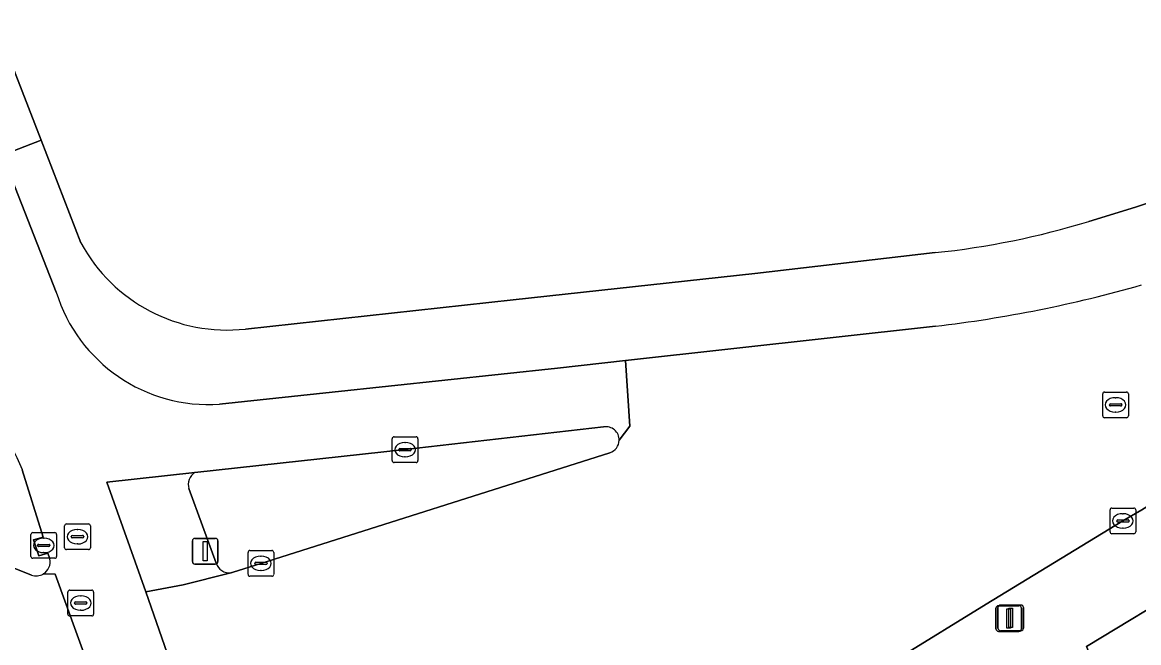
# Model space of a CAD drawing. Extents: x 159680 to 160786, y 387323 to 388340.
# Drawn here: x 159806.71 to 159850.1, y 387781.89 to 387806 of the extents above; entities that cross this region are included whole.
import ezdxf

# ---------------------------------------------------------------- set-up
doc = ezdxf.new("R2010")
doc.units = 0
for name, color, linetype in [('IMGEO_Erf', 7, 'Continuous'), ('IMGEO_Fietspad_gesloten', 7, 'Continuous'), ('IMGEO_Groenvoorziening', 7, 'Continuous'), ('IMGEO_Kolk', 7, 'Continuous'), ('IMGEO_Lichtmast', 7, 'Continuous'), ('IMGEO_Rijbaan_lokaal_gesloten', 7, 'Continuous'), ('IMGEO_Rijbaan_regionaal_gesloten', 7, 'Continuous'), ('IMGEO_Rioolput', 7, 'Continuous'), ('IMGEO_Verkeerseiland_groen', 7, 'Continuous'), ('IMGEO_Verkeerseiland_open', 7, 'Continuous'), ('IMGEO_Verkeersregelinstallatiepaal', 7, 'Continuous'), ('IMGEO_Voetpad_open', 7, 'Continuous')]:
    doc.layers.add(name, color=color, linetype=linetype)

msp = doc.modelspace()

# ---------------------------------------------------------------- linework, layer by layer
at = {"layer": 'IMGEO_Erf'}
for points in [[(159802.446, 387814.304), (159807.443, 387801.424), (159808.993, 387797.428)], [(159848.161, 387798.261), (159849.969, 387798.811), (159851.654, 387799.389)], [(159815.382, 387794.08), (159825.793, 387795.216), (159835.176, 387796.241), (159842.189, 387797.049)]]:
    msp.add_lwpolyline(points, dxfattribs=at)
for centre, radius, start, end in [((159838.823, 387828.952), 32.08, 276.0222, 286.9222), ((159814.672, 387800.494), 6.454, 208.3685, 276.3201)]:
    msp.add_arc(centre, radius, start, end, dxfattribs=at)
at = {"layer": 'IMGEO_Fietspad_gesloten'}
for points in [[(159808.029, 387795.516), (159805.947, 387800.838), (159803.292, 387799.799), (159804.571, 387796.6), (159798.725, 387794.181), (159799.97, 387790.982)], [(159829.909, 387789.755), (159830.321, 387790.308), (159830.149, 387792.856), (159827.515, 387792.565), (159814.382, 387791.156)], [(159828.742, 387775.391), (159820.605, 387769.254), (159819.018, 387767.816), (159817.608, 387766.383), (159816.356, 387770.146), (159814.528, 387775.266), (159813.691, 387777.609), (159811.508, 387783.859), (159809.996, 387788.123), (159813.423, 387788.504), (159821.587, 387789.391), (159829.304, 387790.272)], [(159806.714, 387788.605), (159807.519, 387785.992), (159807.149, 387785.888), (159807.359, 387785.268), (159807.71, 387785.365), (159807.784, 387785.148)], [(159807.527, 387784.558), (159807.986, 387784.547), (159810.979, 387776.296), (159811.036, 387776.184), (159811.568, 387774.651), (159814.297, 387766.691), (159815.003, 387765.276)]]:
    msp.add_lwpolyline(points, dxfattribs=at)
for centre, radius, start, end in [((159813.961, 387797.351), 6.209, 197.1878, 273.8893), ((159801.953, 387786.904), 5.056, 19.6595, 109.048), ((159829.394, 387789.765), 0.515, 358.9283, 100.0409), ((159807.245, 387785.032), 0.551, 300.7407, 12.184)]:
    msp.add_arc(centre, radius, start, end, dxfattribs=at)
at = {"layer": 'IMGEO_Groenvoorziening'}
msp.add_lwpolyline([(159887.85, 387789.101), (159884.834, 387796.943), (159852.103, 387784.175), (159848.069, 387781.74), (159851.074, 387774.741)], close=True, dxfattribs=at)
at = {"layer": 'IMGEO_Kolk'}
for p, q in [((159821.086, 387788.965), (159821.086, 387789.817)), ((159821.161, 387789.891), (159822.013, 387789.891)), ((159821.574, 387789.671), (159821.599, 387789.671)), ((159822.087, 387789.817), (159822.087, 387788.965)), ((159821.345, 387789.385), (159821.345, 387789.397)), ((159821.783, 387789.348), (159821.385, 387789.348)), ((159821.388, 387789.434), (159821.786, 387789.434)), ((159821.829, 387789.397), (159821.829, 387789.385)), ((159822.013, 387788.891), (159821.161, 387788.891)), ((159821.597, 387789.111), (159821.572, 387789.111)), ((159848.984, 387786.196), (159848.984, 387787.048)), ((159849.059, 387787.122), (159849.911, 387787.122)), ((159849.985, 387787.048), (159849.985, 387786.196)), ((159849.243, 387786.616), (159849.243, 387786.628)), ((159849.681, 387786.579), (159849.283, 387786.579)), ((159849.286, 387786.665), (159849.684, 387786.665)), ((159849.472, 387786.902), (159849.497, 387786.902)), ((159849.727, 387786.628), (159849.727, 387786.616)), ((159849.911, 387786.122), (159849.059, 387786.122)), ((159849.495, 387786.342), (159849.47, 387786.342)), ((159815.486, 387784.545), (159815.486, 387785.397)), ((159815.561, 387785.471), (159816.413, 387785.471)), ((159815.974, 387785.251), (159815.999, 387785.251)), ((159816.487, 387785.397), (159816.487, 387784.545)), ((159815.745, 387784.965), (159815.745, 387784.977)), ((159816.183, 387784.928), (159815.785, 387784.928)), ((159815.788, 387785.014), (159816.186, 387785.014)), ((159816.229, 387784.977), (159816.229, 387784.965)), ((159816.413, 387784.471), (159815.561, 387784.471)), ((159815.997, 387784.691), (159815.972, 387784.691))]:
    msp.add_line(p, q, dxfattribs=at)
for points in [[(159821.086, 387788.965), (159821.086, 387789.817)], [(159821.161, 387789.891), (159822.013, 387789.891)], [(159822.087, 387789.817), (159822.087, 387788.965)], [(159822.013, 387788.891), (159821.161, 387788.891)], [(159848.984, 387786.196), (159848.984, 387787.048)], [(159849.059, 387787.122), (159849.911, 387787.122)], [(159849.985, 387787.048), (159849.985, 387786.196)], [(159849.911, 387786.122), (159849.059, 387786.122)], [(159815.486, 387784.545), (159815.486, 387785.397)], [(159815.561, 387785.471), (159816.413, 387785.471)], [(159816.487, 387785.397), (159816.487, 387784.545)], [(159816.413, 387784.471), (159815.561, 387784.471)]]:
    msp.add_lwpolyline(points, dxfattribs=at)
for centre, radius, start, end in [((159821.163, 387789.815), 0.0765, 91.552, 178.448), ((159821.163, 387789.815), 0.0765, 91.552, 178.448), ((159822.011, 387789.815), 0.0765, 1.552, 88.448), ((159822.011, 387789.815), 0.0765, 1.552, 88.448), ((159821.385, 387789.394), 0.0403, 85.8775, 175.7526), ((159821.382, 387789.384), 0.0366, 178.938, 274.7102), ((159821.786, 387789.391), 0.043, 264.8664, 352.4533), ((159821.79, 387789.396), 0.0386, 1.7309, 96.639), ((159821.163, 387788.967), 0.0765, 181.552, 268.448), ((159821.163, 387788.967), 0.0765, 181.552, 268.448), ((159822.011, 387788.967), 0.0765, 271.552, 358.448), ((159822.011, 387788.967), 0.0765, 271.552, 358.448), ((159849.061, 387787.046), 0.0765, 91.552, 178.448), ((159849.061, 387787.046), 0.0765, 91.552, 178.448), ((159849.909, 387787.046), 0.0765, 1.552, 88.448), ((159849.909, 387787.046), 0.0765, 1.552, 88.448), ((159849.283, 387786.625), 0.0403, 85.8775, 175.7526), ((159849.28, 387786.615), 0.0366, 178.938, 274.7102), ((159849.684, 387786.622), 0.043, 264.8664, 352.4533), ((159849.688, 387786.627), 0.0386, 1.7309, 96.639), ((159849.061, 387786.198), 0.0765, 181.552, 268.448), ((159849.061, 387786.198), 0.0765, 181.552, 268.448), ((159849.909, 387786.198), 0.0765, 271.552, 358.448), ((159849.909, 387786.198), 0.0765, 271.552, 358.448), ((159815.563, 387785.395), 0.0765, 91.552, 178.448), ((159815.563, 387785.395), 0.0765, 91.552, 178.448), ((159816.411, 387785.395), 0.0765, 1.552, 88.448), ((159816.411, 387785.395), 0.0765, 1.552, 88.448), ((159815.785, 387784.974), 0.0403, 85.8775, 175.7526), ((159815.782, 387784.964), 0.0366, 178.938, 274.7102), ((159816.186, 387784.971), 0.043, 264.8664, 352.4533), ((159816.19, 387784.976), 0.0386, 1.7309, 96.639), ((159815.563, 387784.547), 0.0765, 181.552, 268.448), ((159815.563, 387784.547), 0.0765, 181.552, 268.448), ((159816.411, 387784.547), 0.0765, 271.552, 358.448), ((159816.411, 387784.547), 0.0765, 271.552, 358.448)]:
    msp.add_arc(centre, radius, start, end, dxfattribs=at)
for centre, major_axis, ratio, start_param, end_param in [((159821.573, 387789.391), (-0.387, 0.002), 0.722429, 4.712389, 7.853982), ((159821.598, 387789.391), (-0.39, 0.002), 0.717154, 1.570796, 4.712389), ((159849.471, 387786.622), (-0.387, 0.002), 0.722429, 4.712389, 7.853982), ((159849.496, 387786.622), (-0.39, 0.002), 0.717154, 1.570796, 4.712389), ((159815.973, 387784.971), (-0.387, 0.002), 0.722429, 4.712389, 7.853982), ((159815.998, 387784.971), (-0.39, 0.002), 0.717154, 1.570796, 4.712389)]:
    msp.add_ellipse(centre, major_axis=major_axis, ratio=ratio, start_param=start_param, end_param=end_param, dxfattribs=at)
at = {"layer": 'IMGEO_Lichtmast'}
for p, q in [((159844.552, 387782.427), (159844.552, 387783.227)), ((159844.552, 387783.227), (159844.552, 387782.427)), ((159844.629, 387782.452), (159844.629, 387783.252)), ((159844.629, 387783.252), (159844.629, 387782.452)), ((159844.652, 387783.327), (159845.442, 387783.327)), ((159845.442, 387783.327), (159844.652, 387783.327)), ((159844.729, 387783.352), (159845.519, 387783.352)), ((159845.519, 387783.352), (159844.729, 387783.352)), ((159845.542, 387783.227), (159845.542, 387782.427)), ((159845.542, 387782.427), (159845.542, 387783.227)), ((159845.619, 387783.252), (159845.619, 387782.452)), ((159845.619, 387782.452), (159845.619, 387783.252)), ((159845.442, 387782.327), (159844.652, 387782.327)), ((159844.652, 387782.327), (159845.442, 387782.327)), ((159845.519, 387782.352), (159844.729, 387782.352)), ((159844.729, 387782.352), (159845.519, 387782.352))]:
    msp.add_line(p, q, dxfattribs=at)
for points in [[(159844.972, 387783.202), (159845.122, 387783.202), (159845.122, 387782.452), (159844.972, 387782.452), (159844.972, 387783.202)], [(159845.049, 387783.227), (159845.199, 387783.227), (159845.199, 387782.477), (159845.049, 387782.477), (159845.049, 387783.227)]]:
    msp.add_lwpolyline(points, dxfattribs=at)
for centre, start, end in [((159844.652, 387783.227), 90, 180), ((159844.652, 387783.227), 90, 180), ((159844.729, 387783.252), 90, 180), ((159844.729, 387783.252), 90, 180), ((159845.442, 387783.227), 0, 90), ((159845.442, 387783.227), 360, 90), ((159845.519, 387783.252), 0, 90), ((159845.519, 387783.252), 360, 90), ((159844.652, 387782.427), 180, 270), ((159844.652, 387782.427), 180, 270), ((159844.729, 387782.452), 180, 270), ((159844.729, 387782.452), 180, 270), ((159845.442, 387782.427), 270, 0), ((159845.442, 387782.427), 270, 0), ((159845.519, 387782.452), 270, 0), ((159845.519, 387782.452), 270, 0)]:
    msp.add_arc(centre, 0.1, start, end, dxfattribs=at)
at = {"layer": 'IMGEO_Rijbaan_lokaal_gesloten'}
for points in [[(159842.198, 387794.189), (159830.149, 387792.856), (159830.321, 387790.308), (159829.909, 387789.755)], [(159829.543, 387789.271), (159815.987, 387784.971), (159814.902, 387784.624), (159814.76, 387784.588), (159812.958, 387784.139), (159811.508, 387783.859), (159813.691, 387777.609), (159817.027, 387778.701), (159825.328, 387781.411)], [(159828.926, 387775.861), (159829.48, 387775.93), (159831.047, 387773.947), (159838.282, 387779.58), (159839.919, 387780.743), (159840.766, 387781.286), (159844.166, 387783.389), (159849.485, 387786.622), (159850.217, 387787.047), (159850.661, 387787.323), (159851.392, 387787.722)]]:
    msp.add_lwpolyline(points, dxfattribs=at)
for centre, radius, start, end in [((159836.225, 387844.85), 51.012, 276.7244, 285.9092), ((159829.393, 387789.765), 0.516, 286.8976, 358.9094)]:
    msp.add_arc(centre, radius, start, end, dxfattribs=at)
at = {"layer": 'IMGEO_Rijbaan_regionaal_gesloten'}
for points in [[(159807.069, 387784.513), (159806.134, 387784.889)], [(159810.979, 387776.296), (159807.986, 387784.547), (159807.527, 387784.558)]]:
    msp.add_lwpolyline(points, dxfattribs=at)
msp.add_arc((159807.249, 387785.029), 0.547, 250.7376, 300.4854, dxfattribs=at)
at = {"layer": 'IMGEO_Rioolput'}
for p, q in [((159848.699, 387790.706), (159848.699, 387791.558)), ((159848.774, 387791.632), (159849.626, 387791.632)), ((159849.187, 387791.412), (159849.212, 387791.412)), ((159849.7, 387791.558), (159849.7, 387790.706)), ((159848.958, 387791.126), (159848.958, 387791.138)), ((159849.396, 387791.089), (159848.998, 387791.089)), ((159849.001, 387791.175), (159849.399, 387791.175)), ((159849.442, 387791.138), (159849.442, 387791.126)), ((159849.626, 387790.632), (159848.774, 387790.632)), ((159849.21, 387790.852), (159849.185, 387790.852)), ((159807.12, 387786.168), (159807.972, 387786.168)), ((159808.358, 387785.581), (159808.358, 387786.433)), ((159808.433, 387786.507), (159809.285, 387786.507)), ((159808.846, 387786.287), (159808.871, 387786.287)), ((159809.359, 387786.433), (159809.359, 387785.581)), ((159807.045, 387785.242), (159807.045, 387786.094)), ((159807.304, 387785.662), (159807.304, 387785.674)), ((159807.347, 387785.711), (159807.745, 387785.711)), ((159807.533, 387785.948), (159807.558, 387785.948)), ((159807.788, 387785.674), (159807.788, 387785.662)), ((159808.046, 387786.094), (159808.046, 387785.242)), ((159808.617, 387786.001), (159808.617, 387786.013)), ((159809.055, 387785.964), (159808.657, 387785.964)), ((159808.66, 387786.05), (159809.058, 387786.05)), ((159808.869, 387785.727), (159808.844, 387785.727)), ((159809.101, 387786.013), (159809.101, 387786.001)), ((159807.742, 387785.625), (159807.344, 387785.625)), ((159807.556, 387785.388), (159807.531, 387785.388)), ((159809.285, 387785.507), (159808.433, 387785.507)), ((159807.972, 387785.168), (159807.12, 387785.168)), ((159808.482, 387783.003), (159808.482, 387783.855)), ((159808.557, 387783.929), (159809.409, 387783.929)), ((159808.97, 387783.709), (159808.995, 387783.709)), ((159809.483, 387783.855), (159809.483, 387783.003)), ((159808.741, 387783.423), (159808.741, 387783.435)), ((159809.179, 387783.386), (159808.781, 387783.386)), ((159808.784, 387783.472), (159809.182, 387783.472)), ((159808.993, 387783.149), (159808.968, 387783.149)), ((159809.225, 387783.435), (159809.225, 387783.423)), ((159809.409, 387782.929), (159808.557, 387782.929))]:
    msp.add_line(p, q, dxfattribs=at)
for points in [[(159848.699, 387790.706), (159848.699, 387791.558)], [(159848.774, 387791.632), (159849.626, 387791.632)], [(159849.7, 387791.558), (159849.7, 387790.706)], [(159849.626, 387790.632), (159848.774, 387790.632)], [(159807.12, 387786.168), (159807.972, 387786.168)], [(159808.358, 387785.581), (159808.358, 387786.433)], [(159808.433, 387786.507), (159809.285, 387786.507)], [(159809.359, 387786.433), (159809.359, 387785.581)], [(159807.045, 387785.242), (159807.045, 387786.094)], [(159808.046, 387786.094), (159808.046, 387785.242)], [(159809.285, 387785.507), (159808.433, 387785.507)], [(159807.972, 387785.168), (159807.12, 387785.168)], [(159808.482, 387783.003), (159808.482, 387783.855)], [(159808.557, 387783.929), (159809.409, 387783.929)], [(159809.483, 387783.855), (159809.483, 387783.003)], [(159809.409, 387782.929), (159808.557, 387782.929)]]:
    msp.add_lwpolyline(points, dxfattribs=at)
for centre, radius, start, end in [((159848.776, 387791.556), 0.0765, 91.552, 178.448), ((159848.776, 387791.556), 0.0765, 91.552, 178.448), ((159849.624, 387791.556), 0.0765, 1.552, 88.448), ((159849.624, 387791.556), 0.0765, 1.552, 88.448), ((159848.998, 387791.135), 0.0403, 85.8775, 175.7526), ((159848.995, 387791.125), 0.0366, 178.938, 274.7102), ((159849.399, 387791.132), 0.043, 264.8664, 352.4533), ((159849.403, 387791.137), 0.0386, 1.7309, 96.639), ((159848.776, 387790.708), 0.0765, 181.552, 268.448), ((159848.776, 387790.708), 0.0765, 181.552, 268.448), ((159849.624, 387790.708), 0.0765, 271.552, 358.448), ((159849.624, 387790.708), 0.0765, 271.552, 358.448), ((159807.122, 387786.092), 0.0765, 91.552, 178.448), ((159807.122, 387786.092), 0.0765, 91.552, 178.448), ((159807.97, 387786.092), 0.0765, 1.552, 88.448), ((159807.97, 387786.092), 0.0765, 1.552, 88.448), ((159808.435, 387786.431), 0.0765, 91.552, 178.448), ((159808.435, 387786.431), 0.0765, 91.552, 178.448), ((159809.283, 387786.431), 0.0765, 1.552, 88.448), ((159809.283, 387786.431), 0.0765, 1.552, 88.448), ((159807.344, 387785.671), 0.0403, 85.8775, 175.7526), ((159807.749, 387785.673), 0.0386, 1.7309, 96.639), ((159808.657, 387786.01), 0.0403, 85.8775, 175.7526), ((159808.654, 387786), 0.0366, 178.938, 274.7102), ((159809.058, 387786.007), 0.043, 264.8664, 352.4533), ((159809.062, 387786.012), 0.0386, 1.7309, 96.639), ((159807.122, 387785.244), 0.0765, 181.552, 268.448), ((159807.122, 387785.244), 0.0765, 181.552, 268.448), ((159807.341, 387785.661), 0.0366, 178.938, 274.7102), ((159807.745, 387785.668), 0.043, 264.8664, 352.4533), ((159807.97, 387785.244), 0.0765, 271.552, 358.448), ((159807.97, 387785.244), 0.0765, 271.552, 358.448), ((159808.435, 387785.583), 0.0765, 181.552, 268.448), ((159808.435, 387785.583), 0.0765, 181.552, 268.448), ((159809.283, 387785.583), 0.0765, 271.552, 358.448), ((159809.283, 387785.583), 0.0765, 271.552, 358.448), ((159808.559, 387783.853), 0.0765, 91.552, 178.448), ((159808.559, 387783.853), 0.0765, 91.552, 178.448), ((159809.407, 387783.853), 0.0765, 1.552, 88.448), ((159809.407, 387783.853), 0.0765, 1.552, 88.448), ((159808.781, 387783.432), 0.0403, 85.8775, 175.7526), ((159808.778, 387783.422), 0.0366, 178.938, 274.7102), ((159809.182, 387783.429), 0.043, 264.8664, 352.4533), ((159809.186, 387783.434), 0.0386, 1.7309, 96.639), ((159808.559, 387783.005), 0.0765, 181.552, 268.448), ((159808.559, 387783.005), 0.0765, 181.552, 268.448), ((159809.407, 387783.005), 0.0765, 271.552, 358.448), ((159809.407, 387783.005), 0.0765, 271.552, 358.448)]:
    msp.add_arc(centre, radius, start, end, dxfattribs=at)
for centre, major_axis, ratio, start_param, end_param in [((159849.186, 387791.132), (-0.387, 0.002), 0.722429, 4.712389, 7.853982), ((159849.211, 387791.132), (-0.39, 0.002), 0.717154, 1.570796, 4.712389), ((159808.845, 387786.007), (-0.387, 0.002), 0.722429, 4.712389, 7.853982), ((159808.87, 387786.007), (-0.39, 0.002), 0.717154, 1.570796, 4.712389), ((159807.532, 387785.668), (-0.387, 0.002), 0.722429, 4.712389, 7.853982), ((159807.557, 387785.668), (-0.39, 0.002), 0.717154, 1.570796, 4.712389), ((159808.969, 387783.429), (-0.387, 0.002), 0.722429, 4.712389, 7.853982), ((159808.994, 387783.429), (-0.39, 0.002), 0.717154, 1.570796, 4.712389)]:
    msp.add_ellipse(centre, major_axis=major_axis, ratio=ratio, start_param=start_param, end_param=end_param, dxfattribs=at)
at = {"layer": 'IMGEO_Verkeerseiland_groen'}
for points in [[(159807.784, 387785.148), (159807.71, 387785.365), (159807.359, 387785.268), (159807.149, 387785.888), (159807.519, 387785.992), (159806.714, 387788.605)], [(159806.134, 387784.889), (159807.069, 387784.513)]]:
    msp.add_lwpolyline(points, dxfattribs=at)
for centre, radius, start, end in [((159801.953, 387786.904), 5.056, 19.6595, 109.048), ((159807.245, 387785.032), 0.551, 300.7407, 12.184), ((159807.249, 387785.029), 0.547, 250.7376, 300.4854)]:
    msp.add_arc(centre, radius, start, end, dxfattribs=at)
at = {"layer": 'IMGEO_Verkeerseiland_open'}
for points in [[(159829.304, 387790.272), (159821.587, 387789.391), (159813.423, 387788.504)], [(159814.829, 387784.607), (159814.902, 387784.624), (159815.987, 387784.971), (159829.543, 387789.271)], [(159813.191, 387787.875), (159814.245, 387784.983)]]:
    msp.add_lwpolyline(points, dxfattribs=at)
for centre, radius, start, end in [((159829.394, 387789.765), 0.515, 358.9283, 100.0409), ((159829.393, 387789.765), 0.516, 286.8976, 358.9094), ((159813.685, 387788.05), 0.524, 119.9944, 199.5137), ((159814.763, 387785.146), 0.543, 197.4756, 276.9746)]:
    msp.add_arc(centre, radius, start, end, dxfattribs=at)
at = {"layer": 'IMGEO_Verkeersregelinstallatiepaal'}
for p, q in [((159813.324, 387785.042), (159813.324, 387785.842)), ((159813.324, 387785.842), (159813.324, 387785.042)), ((159813.424, 387785.942), (159814.214, 387785.942)), ((159814.214, 387785.942), (159813.424, 387785.942)), ((159814.314, 387785.842), (159814.314, 387785.042)), ((159814.314, 387785.042), (159814.314, 387785.842)), ((159814.214, 387784.942), (159813.424, 387784.942)), ((159813.424, 387784.942), (159814.214, 387784.942))]:
    msp.add_line(p, q, dxfattribs=at)
msp.add_lwpolyline([(159813.744, 387785.817), (159813.894, 387785.817), (159813.894, 387785.067), (159813.744, 387785.067), (159813.744, 387785.817)], dxfattribs=at)
for centre, start, end in [((159813.424, 387785.842), 90, 180), ((159813.424, 387785.842), 90, 180), ((159814.214, 387785.842), 0, 90), ((159814.214, 387785.842), 360, 90), ((159813.424, 387785.042), 180, 270), ((159813.424, 387785.042), 180, 270), ((159814.214, 387785.042), 270, 0), ((159814.214, 387785.042), 270, 0)]:
    msp.add_arc(centre, 0.1, start, end, dxfattribs=at)
at = {"layer": 'IMGEO_Voetpad_open'}
for points in [[(159798.637, 387819.672), (159802.802, 387808.877), (159805.947, 387800.838), (159807.443, 387801.424), (159802.446, 387814.304)], [(159808.993, 387797.428), (159807.443, 387801.424), (159805.947, 387800.838), (159808.029, 387795.516)], [(159880.407, 387799.243), (159871.972, 387795.937), (159872.655, 387794.127), (159870.067, 387793.127), (159869.348, 387794.92), (159861.835, 387791.989), (159855.16, 387789.388), (159856.085, 387787.023), (159851.793, 387785.348), (159850.661, 387787.323), (159850.217, 387787.047), (159849.485, 387786.622), (159844.166, 387783.389), (159840.766, 387781.286), (159839.919, 387780.743), (159838.282, 387779.58), (159831.047, 387773.947), (159824.096, 387768.535)], [(159851.654, 387799.389), (159849.969, 387798.811), (159848.161, 387798.261)], [(159842.189, 387797.049), (159835.176, 387796.241), (159825.793, 387795.216), (159815.382, 387794.08)], [(159814.382, 387791.156), (159827.515, 387792.565), (159830.149, 387792.856), (159842.198, 387794.189)], [(159813.423, 387788.504), (159809.996, 387788.123), (159811.508, 387783.859), (159812.958, 387784.139), (159814.76, 387784.588), (159814.902, 387784.624), (159814.829, 387784.607)], [(159814.245, 387784.983), (159813.191, 387787.875)]]:
    msp.add_lwpolyline(points, dxfattribs=at)
msp.add_lwpolyline([(159848.069, 387781.74), (159852.103, 387784.175), (159884.834, 387796.943), (159887.85, 387789.101), (159851.074, 387774.741)], close=True, dxfattribs=at)
for centre, radius, start, end in [((159838.823, 387828.952), 32.08, 276.0222, 286.9222), ((159814.672, 387800.494), 6.454, 208.3685, 276.3201), ((159836.225, 387844.85), 51.012, 276.7244, 285.9092), ((159813.961, 387797.351), 6.209, 197.1878, 273.8893), ((159813.685, 387788.05), 0.524, 119.9944, 199.5137), ((159814.763, 387785.146), 0.543, 197.4756, 276.9746)]:
    msp.add_arc(centre, radius, start, end, dxfattribs=at)

doc.saveas('drawing.dxf')
